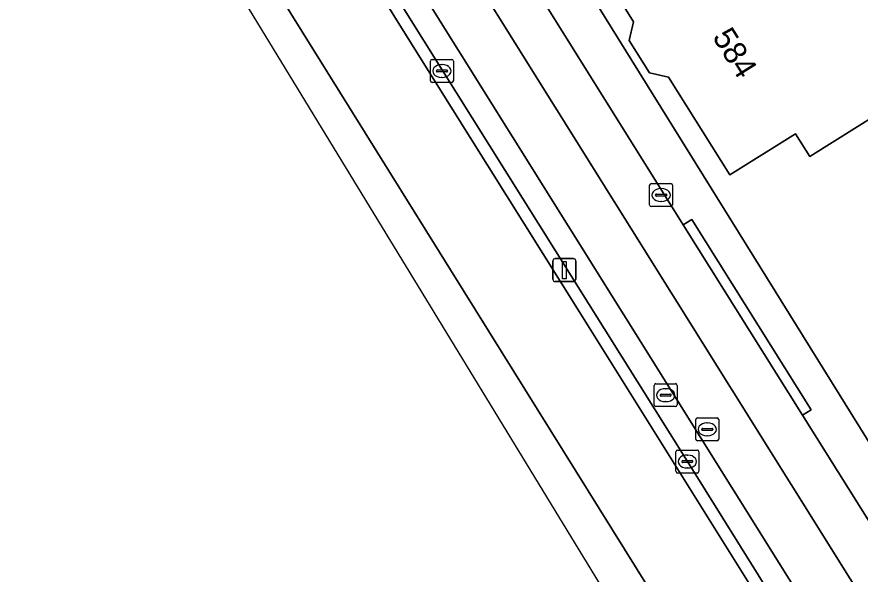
# Model space of a CAD drawing. Extents: x 159352 to 160617, y 385888 to 387323.
# Drawn here: x 159575.69 to 159612.39, y 385988.57 to 386012.84 of the extents above; entities that cross this region are included whole.
import ezdxf

# ---------------------------------------------------------------- set-up
doc = ezdxf.new("R2010")
doc.units = 0
for name, color, linetype in [('IMGEO_Erf', 7, 'Continuous'), ('IMGEO_Fietspad_gesloten', 7, 'Continuous'), ('IMGEO_Kolk', 7, 'Continuous'), ('IMGEO_Lichtmast', 7, 'Continuous'), ('IMGEO_Pand', 7, 'Continuous'), ('IMGEO_Pand_nummerreeks', 7, 'Continuous'), ('IMGEO_Parkeervlak_open', 7, 'Continuous'), ('IMGEO_Rijbaan_lokaal_open', 7, 'Continuous'), ('IMGEO_Rijbaan_regionaal_gesloten', 7, 'Continuous'), ('IMGEO_Rioolput', 7, 'Continuous'), ('IMGEO_Verkeerseiland_open', 7, 'Continuous'), ('IMGEO_Voetpad_open', 7, 'Continuous')]:
    doc.layers.add(name, color=color, linetype=linetype)

msp = doc.modelspace()

# ---------------------------------------------------------------- linework, layer by layer
at = {"layer": 'IMGEO_Erf'}
for points in [[(159554.162, 386088.263), (159585.478, 386038.285), (159618.566, 385984.984), (159617.942, 385984.608), (159619.588, 385981.954), (159622.47, 385977.308), (159627.126, 385969.959), (159627.843, 385970.4), (159643.051, 385946.005), (159667.875, 385907.187)], [(159614.428, 386009.412), (159610.191, 386006.756), (159609.572, 386007.744), (159606.718, 386005.954), (159604.047, 386010.213), (159603.225, 386010.402), (159602.341, 386011.811), (159602.527, 386012.62), (159602.114, 386013.278)]]:
    msp.add_lwpolyline(points, dxfattribs=at)
at = {"layer": 'IMGEO_Fietspad_gesloten'}
msp.add_lwpolyline([(159549.298, 386084.317), (159635.649, 385946.19), (159637.558, 385947.4), (159553.037, 386082.621)], dxfattribs=at)
at = {"layer": 'IMGEO_Kolk'}
for p, q in [((159593.687, 386010.054), (159593.687, 386010.906)), ((159593.762, 386010.98), (159594.614, 386010.98)), ((159594.175, 386010.76), (159594.2, 386010.76)), ((159594.688, 386010.906), (159594.688, 386010.054)), ((159593.946, 386010.474), (159593.946, 386010.486)), ((159594.384, 386010.437), (159593.986, 386010.437)), ((159593.989, 386010.523), (159594.387, 386010.523)), ((159594.43, 386010.486), (159594.43, 386010.474)), ((159594.614, 386009.98), (159593.762, 386009.98)), ((159594.198, 386010.2), (159594.173, 386010.2)), ((159603.225, 386004.65), (159603.225, 386005.502)), ((159603.3, 386005.576), (159604.152, 386005.576)), ((159604.226, 386005.502), (159604.226, 386004.65)), ((159603.527, 386005.119), (159603.925, 386005.119)), ((159603.713, 386005.356), (159603.738, 386005.356)), ((159603.484, 386005.07), (159603.484, 386005.082)), ((159603.922, 386005.033), (159603.524, 386005.033)), ((159603.736, 386004.796), (159603.711, 386004.796)), ((159603.968, 386005.082), (159603.968, 386005.07)), ((159604.152, 386004.576), (159603.3, 386004.576)), ((159604.368, 385993.048), (159604.368, 385993.9)), ((159604.443, 385993.974), (159605.295, 385993.974)), ((159604.856, 385993.754), (159604.881, 385993.754)), ((159605.369, 385993.9), (159605.369, 385993.048)), ((159604.627, 385993.468), (159604.627, 385993.48)), ((159605.065, 385993.431), (159604.667, 385993.431)), ((159604.67, 385993.517), (159605.068, 385993.517)), ((159605.111, 385993.48), (159605.111, 385993.468)), ((159604.879, 385993.194), (159604.854, 385993.194)), ((159605.295, 385992.974), (159604.443, 385992.974))]:
    msp.add_line(p, q, dxfattribs=at)
for points in [[(159593.687, 386010.054), (159593.687, 386010.906)], [(159593.762, 386010.98), (159594.614, 386010.98)], [(159594.688, 386010.906), (159594.688, 386010.054)], [(159594.614, 386009.98), (159593.762, 386009.98)], [(159603.225, 386004.65), (159603.225, 386005.502)], [(159603.3, 386005.576), (159604.152, 386005.576)], [(159604.226, 386005.502), (159604.226, 386004.65)], [(159604.152, 386004.576), (159603.3, 386004.576)], [(159604.368, 385993.048), (159604.368, 385993.9)], [(159604.443, 385993.974), (159605.295, 385993.974)], [(159605.369, 385993.9), (159605.369, 385993.048)], [(159605.295, 385992.974), (159604.443, 385992.974)]]:
    msp.add_lwpolyline(points, dxfattribs=at)
for centre, radius, start, end in [((159593.764, 386010.904), 0.0765, 91.552, 178.448), ((159593.764, 386010.904), 0.0765, 91.552, 178.448), ((159594.612, 386010.904), 0.0765, 1.552, 88.448), ((159594.612, 386010.904), 0.0765, 1.552, 88.448), ((159593.986, 386010.483), 0.0403, 85.8775, 175.7526), ((159593.983, 386010.473), 0.0366, 178.938, 274.7102), ((159594.387, 386010.48), 0.043, 264.8664, 352.4533), ((159594.391, 386010.485), 0.0386, 1.7309, 96.639), ((159593.764, 386010.056), 0.0765, 181.552, 268.448), ((159593.764, 386010.056), 0.0765, 181.552, 268.448), ((159594.612, 386010.056), 0.0765, 271.552, 358.448), ((159594.612, 386010.056), 0.0765, 271.552, 358.448), ((159603.302, 386005.5), 0.0765, 91.552, 178.448), ((159603.302, 386005.5), 0.0765, 91.552, 178.448), ((159604.15, 386005.5), 0.0765, 1.552, 88.448), ((159604.15, 386005.5), 0.0765, 1.552, 88.448), ((159603.524, 386005.079), 0.0403, 85.8775, 175.7526), ((159603.929, 386005.081), 0.0386, 1.7309, 96.639), ((159603.521, 386005.069), 0.0366, 178.938, 274.7102), ((159603.925, 386005.076), 0.043, 264.8664, 352.4533), ((159603.302, 386004.652), 0.0765, 181.552, 268.448), ((159603.302, 386004.652), 0.0765, 181.552, 268.448), ((159604.15, 386004.652), 0.0765, 271.552, 358.448), ((159604.15, 386004.652), 0.0765, 271.552, 358.448), ((159604.445, 385993.898), 0.0765, 91.552, 178.448), ((159604.445, 385993.898), 0.0765, 91.552, 178.448), ((159605.293, 385993.898), 0.0765, 1.552, 88.448), ((159605.293, 385993.898), 0.0765, 1.552, 88.448), ((159604.667, 385993.477), 0.0403, 85.8775, 175.7526), ((159604.664, 385993.467), 0.0366, 178.938, 274.7102), ((159605.068, 385993.474), 0.043, 264.8664, 352.4533), ((159605.072, 385993.479), 0.0386, 1.7309, 96.639), ((159604.445, 385993.05), 0.0765, 181.552, 268.448), ((159604.445, 385993.05), 0.0765, 181.552, 268.448), ((159605.293, 385993.05), 0.0765, 271.552, 358.448), ((159605.293, 385993.05), 0.0765, 271.552, 358.448)]:
    msp.add_arc(centre, radius, start, end, dxfattribs=at)
for centre, major_axis, ratio, start_param, end_param in [((159594.174, 386010.48), (-0.387, 0.002), 0.722429, 4.712389, 7.853982), ((159594.199, 386010.48), (-0.39, 0.002), 0.717154, 1.570796, 4.712389), ((159603.712, 386005.076), (-0.387, 0.002), 0.722429, 4.712389, 7.853982), ((159603.737, 386005.076), (-0.39, 0.002), 0.717154, 1.570796, 4.712389), ((159604.855, 385993.474), (-0.387, 0.002), 0.722429, 4.712389, 7.853982), ((159604.88, 385993.474), (-0.39, 0.002), 0.717154, 1.570796, 4.712389)]:
    msp.add_ellipse(centre, major_axis=major_axis, ratio=ratio, start_param=start_param, end_param=end_param, dxfattribs=at)
at = {"layer": 'IMGEO_Lichtmast'}
for p, q in [((159599.019, 386001.408), (159599.019, 386002.208)), ((159599.019, 386002.208), (159599.019, 386001.408)), ((159599.119, 386002.308), (159599.909, 386002.308)), ((159599.909, 386002.308), (159599.119, 386002.308)), ((159600.009, 386002.208), (159600.009, 386001.408)), ((159600.009, 386001.408), (159600.009, 386002.208)), ((159599.909, 386001.308), (159599.119, 386001.308)), ((159599.119, 386001.308), (159599.909, 386001.308))]:
    msp.add_line(p, q, dxfattribs=at)
msp.add_lwpolyline([(159599.439, 386002.183), (159599.589, 386002.183), (159599.589, 386001.433), (159599.439, 386001.433), (159599.439, 386002.183)], dxfattribs=at)
for centre, start, end in [((159599.119, 386002.208), 90, 180), ((159599.119, 386002.208), 90, 180), ((159599.909, 386002.208), 0, 90), ((159599.909, 386002.208), 360, 90), ((159599.119, 386001.408), 180, 270), ((159599.119, 386001.408), 180, 270), ((159599.909, 386001.408), 270, 0), ((159599.909, 386001.408), 270, 0)]:
    msp.add_arc(centre, 0.1, start, end, dxfattribs=at)
at = {"layer": 'IMGEO_Pand'}
msp.add_lwpolyline([(159603.225, 386010.402), (159604.047, 386010.213), (159606.718, 386005.954), (159609.572, 386007.744), (159610.191, 386006.756), (159614.428, 386009.412), (159616.665, 386010.815), (159615.951, 386011.954), (159618.137, 386013.321), (159616.094, 386016.584), (159613.582, 386020.599), (159611.369, 386019.277), (159611.458, 386019.135), (159602.114, 386013.278), (159602.527, 386012.62), (159602.341, 386011.811)], close=True, dxfattribs=at)
at = {"layer": 'IMGEO_Parkeervlak_open'}
msp.add_lwpolyline([(159553.037, 386082.621), (159637.558, 385947.4), (159639.236, 385948.464), (159630.226, 385962.926), (159625.843, 385969.962), (159621.203, 385977.388), (159616.416, 385985.05), (159609.875, 385995.486), (159604.685, 386003.784), (159590.891, 386025.892), (159582.937, 386038.673), (159576.24, 386049.358), (159570.238, 386058.909), (159562.403, 386071.432), (159558.405, 386077.818), (159554.692, 386083.769)], dxfattribs=at)
at = {"layer": 'IMGEO_Rijbaan_lokaal_open'}
msp.add_lwpolyline([(159548.024, 386084.243), (159604.869, 385993.474), (159634.712, 385945.597), (159635.649, 385946.19), (159549.298, 386084.317)], dxfattribs=at)
at = {"layer": 'IMGEO_Rijbaan_regionaal_gesloten'}
msp.add_lwpolyline([(159652.492, 385906.392), (159652.523, 385906.422), (159653.615, 385907.472), (159652.932, 385908.561), (159615.623, 385967.986), (159537.421, 386093.594), (159507.222, 386141.683), (159505.134, 386140.452), (159527.114, 386104.888), (159584.913, 386014.622), (159618.354, 385959.776)], close=True, dxfattribs=at)
for points in [[(159507.222, 386141.683), (159537.421, 386093.594), (159615.623, 385967.986), (159652.932, 385908.561)], [(159640.297, 385935.554), (159629.558, 385952.69), (159623.025, 385963.202), (159615.796, 385974.815), (159608.349, 385986.889), (159600.163, 386000), (159593.007, 386011.43), (159585.48, 386023.515), (159578.984, 386033.798), (159572.767, 386043.649), (159565.905, 386054.733), (159558.289, 386066.899), (159551.941, 386076.961), (159548.244, 386082.873), (159547.558, 386083.97), (159546.132, 386086.251), (159539.905, 386096.263), (159536.038, 386102.53), (159519.207, 386129.517)]]:
    msp.add_lwpolyline(points, dxfattribs=at)
at = {"layer": 'IMGEO_Rioolput'}
for p, q in [((159603.423, 385995.938), (159603.423, 385996.79)), ((159603.498, 385996.864), (159604.35, 385996.864)), ((159604.424, 385996.79), (159604.424, 385995.938)), ((159603.682, 385996.358), (159603.682, 385996.37)), ((159604.12, 385996.321), (159603.722, 385996.321)), ((159603.725, 385996.407), (159604.123, 385996.407)), ((159603.911, 385996.644), (159603.936, 385996.644)), ((159604.166, 385996.37), (159604.166, 385996.358)), ((159603.934, 385996.084), (159603.909, 385996.084)), ((159604.35, 385995.864), (159603.498, 385995.864)), ((159605.233, 385994.449), (159605.233, 385995.301)), ((159605.308, 385995.375), (159606.16, 385995.375)), ((159606.234, 385995.301), (159606.234, 385994.449)), ((159605.492, 385994.869), (159605.492, 385994.881)), ((159605.535, 385994.918), (159605.933, 385994.918)), ((159605.721, 385995.155), (159605.746, 385995.155)), ((159605.976, 385994.881), (159605.976, 385994.869)), ((159605.93, 385994.832), (159605.532, 385994.832)), ((159605.744, 385994.595), (159605.719, 385994.595)), ((159606.16, 385994.375), (159605.308, 385994.375))]:
    msp.add_line(p, q, dxfattribs=at)
for points in [[(159603.423, 385995.938), (159603.423, 385996.79)], [(159603.498, 385996.864), (159604.35, 385996.864)], [(159604.424, 385996.79), (159604.424, 385995.938)], [(159604.35, 385995.864), (159603.498, 385995.864)], [(159605.233, 385994.449), (159605.233, 385995.301)], [(159605.308, 385995.375), (159606.16, 385995.375)], [(159606.234, 385995.301), (159606.234, 385994.449)], [(159606.16, 385994.375), (159605.308, 385994.375)]]:
    msp.add_lwpolyline(points, dxfattribs=at)
for centre, radius, start, end in [((159603.5, 385996.788), 0.0765, 91.552, 178.448), ((159603.5, 385996.788), 0.0765, 91.552, 178.448), ((159604.348, 385996.788), 0.0765, 1.552, 88.448), ((159604.348, 385996.788), 0.0765, 1.552, 88.448), ((159603.722, 385996.367), 0.0403, 85.8775, 175.7526), ((159603.719, 385996.357), 0.0366, 178.938, 274.7102), ((159604.123, 385996.364), 0.043, 264.8664, 352.4533), ((159604.127, 385996.369), 0.0386, 1.7309, 96.639), ((159603.5, 385995.94), 0.0765, 181.552, 268.448), ((159603.5, 385995.94), 0.0765, 181.552, 268.448), ((159604.348, 385995.94), 0.0765, 271.552, 358.448), ((159604.348, 385995.94), 0.0765, 271.552, 358.448), ((159605.31, 385995.299), 0.0765, 91.552, 178.448), ((159605.31, 385995.299), 0.0765, 91.552, 178.448), ((159606.158, 385995.299), 0.0765, 1.552, 88.448), ((159606.158, 385995.299), 0.0765, 1.552, 88.448), ((159605.532, 385994.878), 0.0403, 85.8775, 175.7526), ((159605.529, 385994.868), 0.0366, 178.938, 274.7102), ((159605.933, 385994.875), 0.043, 264.8664, 352.4533), ((159605.937, 385994.88), 0.0386, 1.7309, 96.639), ((159605.31, 385994.451), 0.0765, 181.552, 268.448), ((159605.31, 385994.451), 0.0765, 181.552, 268.448), ((159606.158, 385994.451), 0.0765, 271.552, 358.448), ((159606.158, 385994.451), 0.0765, 271.552, 358.448)]:
    msp.add_arc(centre, radius, start, end, dxfattribs=at)
for centre, major_axis, ratio, start_param, end_param in [((159603.91, 385996.364), (-0.387, 0.002), 0.722429, 4.712389, 7.853982), ((159603.935, 385996.364), (-0.39, 0.002), 0.717154, 1.570796, 4.712389), ((159605.72, 385994.875), (-0.387, 0.002), 0.722429, 4.712389, 7.853982), ((159605.745, 385994.875), (-0.39, 0.002), 0.717154, 1.570796, 4.712389)]:
    msp.add_ellipse(centre, major_axis=major_axis, ratio=ratio, start_param=start_param, end_param=end_param, dxfattribs=at)
at = {"layer": 'IMGEO_Verkeerseiland_open'}
msp.add_lwpolyline([(159636.56, 385942.601), (159634.712, 385945.597), (159604.869, 385993.474), (159548.024, 386084.243), (159547.558, 386083.97), (159548.244, 386082.873), (159551.941, 386076.961), (159558.289, 386066.899), (159565.905, 386054.733), (159572.767, 386043.649), (159578.984, 386033.798), (159585.48, 386023.515), (159593.007, 386011.43), (159600.163, 386000), (159608.349, 385986.889), (159615.796, 385974.815), (159623.025, 385963.202), (159629.558, 385952.69), (159640.297, 385935.554), (159640.702, 385935.677), (159640.678, 385936.038), (159639.617, 385937.742)], close=True, dxfattribs=at)
at = {"layer": 'IMGEO_Voetpad_open'}
for points in [[(159670.979, 385902.725), (159667.875, 385907.187), (159643.051, 385946.005), (159627.843, 385970.4), (159627.126, 385969.959), (159622.47, 385977.308), (159619.588, 385981.954), (159617.942, 385984.608), (159618.566, 385984.984), (159585.478, 386038.285), (159554.162, 386088.263)], [(159555.07, 386083.994), (159554.692, 386083.769), (159558.405, 386077.818), (159558.79, 386078.042), (159562.804, 386071.646), (159562.403, 386071.432), (159570.238, 386058.909), (159570.624, 386059.15), (159576.621, 386049.605), (159576.24, 386049.358), (159582.937, 386038.673), (159583.304, 386038.908), (159591.276, 386026.132), (159590.891, 386025.892), (159604.685, 386003.784), (159605.064, 386004.017), (159610.262, 385995.726), (159609.875, 385995.486), (159616.416, 385985.05)]]:
    msp.add_lwpolyline(points, dxfattribs=at)
msp.add_lwpolyline([(159609.875, 385995.486), (159610.262, 385995.726), (159605.064, 386004.017), (159604.685, 386003.784)], close=True, dxfattribs=at)

# ---------------------------------------------------------------- texts
at = {"layer": 'IMGEO_Pand_nummerreeks'}
msp.add_text('584', height=1, rotation=302.0795, dxfattribs=at).set_placement((159605.93, 386011.957))

doc.saveas('drawing.dxf')
